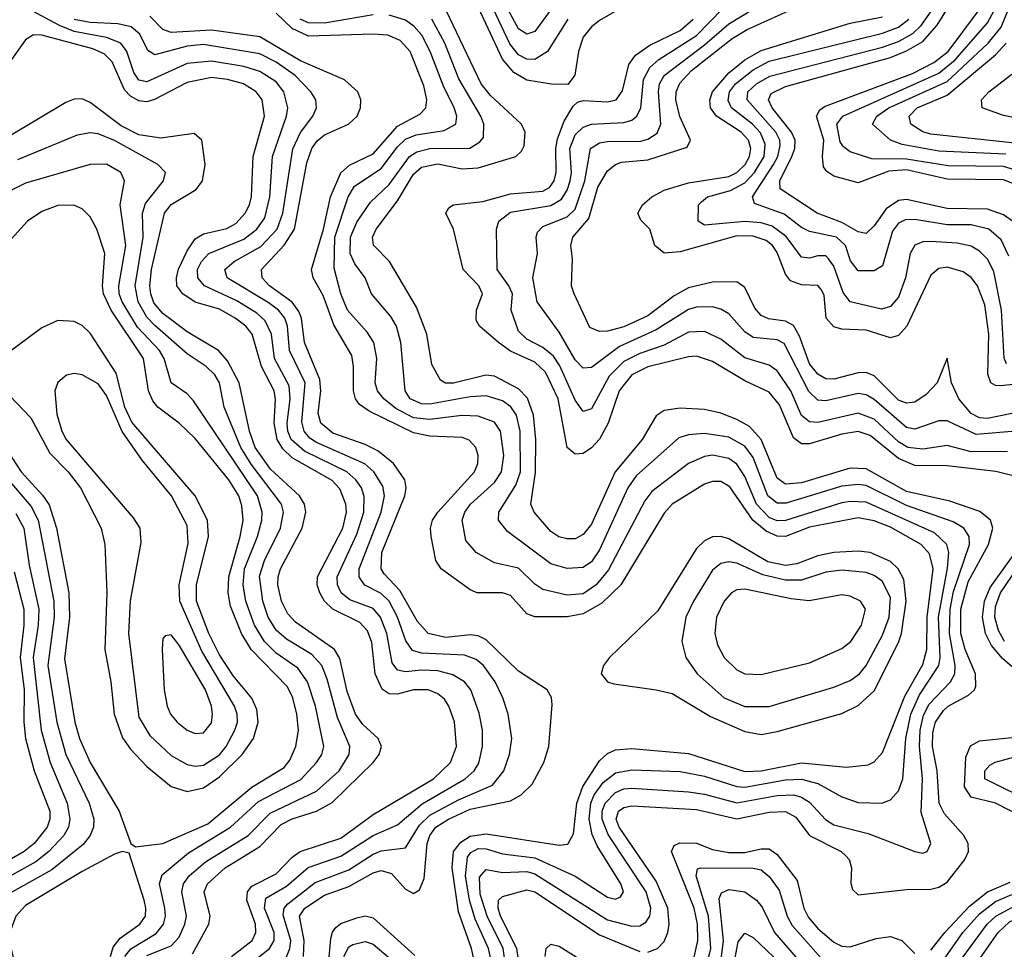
# Model space of a CAD drawing. Header units: inches. Extents: x 990535 to 1117859, y 769386 to 892122.
# Tile 268 of 656: x 1027075 to 1029512, y 872928 to 875228. Entities that reach past the tile are written whole.
import ezdxf

# ---------------------------------------------------------------- set-up
doc = ezdxf.new("R2010")
doc.units = ezdxf.units.IN
doc.header["$MEASUREMENT"] = 0
doc.layers.add('B0827', color=7, linetype='Continuous')

msp = doc.modelspace()

# ---------------------------------------------------------------- linework, layer by layer
at = {"layer": 'B0827', "color": 5}
for points, elevation in [([(1029550, 874853.2), (1029510, 874865.5), (1029373.2, 874866.8), (1029270, 874883.4), (1029184.3, 874884.3), (1029130, 874901.3), (1029113.5, 874913.5), (1029105.8, 874925.8), (1029097.2, 874970), (1029112.2, 874990), (1029350, 875096.5), (1029390.5, 875129.5), (1029470, 875220.5), (1029487.1, 875252.9), (1029504.5, 875310), (1029521.4, 875430)], 3460), ([(1028402.4, 875270), (1028350, 875199.3), (1028330, 875192.8), (1028310, 875206.2), (1028238.3, 875338.3)], 3640), ([(1028650, 875308.5), (1028510, 875226.5), (1028490, 875210.4), (1028470, 875184.8), (1028457.8, 875150), (1028449, 875091), (1028431.6, 875068.4), (1028391.1, 875068.9), (1028330, 875079.1), (1028297.8, 875097.8), (1028270.4, 875130.4), (1028204.8, 875270)], 3680), ([(1029515.4, 874895.4), (1029350, 874902.8), (1029259.3, 874919.3), (1029230.2, 874930.2), (1029185.2, 874970), (1029196.6, 874990), (1029226.1, 875010), (1029370, 875075.5), (1029471.6, 875170), (1029503.7, 875210), (1029544.2, 875310)], 3440), ([(1029519.6, 874159.6), (1029430, 874158.8), (1029370, 874174.8), (1029310, 874165.7), (1029272.8, 874170), (1029250, 874183.7), (1029190, 874240.1), (1029150, 874254.9), (1029050, 874231.5), (1029030, 874233), (1029010, 874248.7), (1028983.6, 874310), (1028950, 874359.3), (1028930, 874373.4), (1028870, 874391.7), (1028810, 874437.9), (1028770, 874456.6), (1028730, 874454.9), (1028670, 874422.9), (1028610, 874402.7), (1028570, 874382.3), (1028534, 874346), (1028490, 874265.5), (1028470, 874258.7), (1028450, 874287.1), (1028411.6, 874371.6), (1028395.9, 874395.9), (1028370, 874416.9), (1028330, 874437.5), (1028310, 874457.8), (1028291.5, 874510), (1028294.5, 874550), (1028286, 874570), (1028256.6, 874610), (1028255, 874710), (1028260.8, 874730), (1028290, 874751.9), (1028390, 874768.8), (1028415.8, 874784.2), (1028430, 874806.6), (1028437.8, 874830), (1028440.6, 874850), (1028436.9, 874910), (1028450, 874943.5), (1028470, 874962.4), (1028490, 874970.3), (1028570, 874974.1), (1028590, 874980.1), (1028602.2, 874990), (1028612, 875010), (1028619.2, 875080.8), (1028634.3, 875110), (1028657.1, 875130), (1028750.3, 875189.7), (1028847.7, 875290)], 3660), ([(1029542.4, 874722.4), (1029510, 874745.9), (1029470, 874759.8), (1029370, 874761.6), (1029270, 874783.1), (1029250, 874780.9), (1029219.7, 874760.3), (1029190, 874718.7), (1029170, 874699), (1029150, 874703.4), (1029110, 874726.4), (1029048.8, 874750), (1028957.5, 874810), (1028956.2, 874830), (1028985.8, 874890), (1028993.3, 874910), (1028994, 874930), (1028985.2, 874950), (1028937.5, 875010), (1028928.1, 875030), (1028934.5, 875045.6), (1028970, 875062.8), (1029230, 875135.2), (1029270, 875151), (1029310, 875174.5), (1029345.5, 875214.5), (1029392, 875290)], 3520), ([(1027630, 872880.1), (1027693.9, 872930), (1027705, 872950), (1027705.2, 872970), (1027681.3, 873030), (1027684.9, 873055.1), (1027735.3, 873084.7), (1027789.5, 873130.5), (1027870, 873158.8), (1027950, 873210.1), (1028010, 873236.1), (1028071.5, 873288.5), (1028177.4, 873350), (1028199.9, 873370), (1028211.5, 873388.5), (1028220.9, 873430), (1028220.3, 873470), (1028212.6, 873512.6), (1028191.7, 873570), (1028175.8, 873590), (1028147.1, 873607.1), (1028110, 873617.1), (1028070, 873619.2), (1028030, 873614.5), (1028010, 873618.9), (1027997.3, 873637.3), (1027983.9, 873710), (1027968.6, 873750), (1027950, 873771.3), (1027892.5, 873792.5), (1027870.6, 873810.6), (1027861.9, 873830), (1027861.3, 873850), (1027910, 873955.8), (1027927.4, 874010), (1027928.2, 874048.2), (1027920.9, 874070), (1027907.3, 874090), (1027884.8, 874110), (1027780.5, 874160.5), (1027747.3, 874190), (1027739.1, 874210), (1027737.4, 874230), (1027744.7, 874290), (1027742.2, 874322.2), (1027705.8, 874390), (1027698.6, 874450), (1027682.9, 874482.9), (1027661.9, 874501.9), (1027612.8, 874532.8), (1027532.4, 874570), (1027516.2, 874590), (1027515.5, 874610), (1027525.2, 874630), (1027543.3, 874650), (1027630, 874685.1), (1027662, 874710), (1027681.9, 874738.1), (1027694.5, 874790), (1027700.8, 874890), (1027735.9, 874990), (1027739.2, 875010), (1027729.3, 875050), (1027710, 875074.5), (1027670, 875100.1), (1027630, 875112.4), (1027550, 875126.2), (1027490, 875120.3), (1027390, 875074.7), (1027370, 875078.9), (1027357.8, 875097.8), (1027340.3, 875150), (1027325.4, 875170), (1027290, 875184.7), (1027210, 875199), (1027174.2, 875214.2), (1027083.1, 875263.1)], 3860), ([(1028630, 872921), (1028653.5, 872930), (1028670, 872947.7), (1028678.9, 872970), (1028682.4, 872990), (1028678.9, 873030), (1028650, 873097.1), (1028558.8, 873230), (1028551.4, 873250), (1028557.4, 873270), (1028570, 873279.2), (1028590, 873283.4), (1028750, 873274.1), (1028850, 873250.6), (1028930, 873267.9), (1028970, 873269.1), (1028995.5, 873255.5), (1029030, 873209.7), (1029108.4, 873170), (1029119.7, 873159.7), (1029127.8, 873150), (1029133.3, 873130), (1029132.1, 873092.1), (1029136, 873076), (1029150, 873063), (1029270, 873076.1), (1029330, 873076.6), (1029350, 873082), (1029370, 873093.9), (1029414.4, 873150), (1029423.1, 873170), (1029422.1, 873190), (1029411.3, 873210), (1029363.5, 873263.5), (1029350.8, 873290), (1029345.4, 873370), (1029334.2, 873430), (1029335.1, 873464.9), (1029341.8, 873490), (1029361.2, 873518.8), (1029373, 873530), (1029423.1, 873556.9), (1029437.6, 873570), (1029440.9, 873579.1), (1029440.3, 873610), (1029415.1, 873670), (1029404.3, 873710), (1029404, 873770), (1029422.7, 873837.3), (1029472.6, 873930), (1029483.6, 873970), (1029477.5, 873990), (1029451.1, 874011.1), (1029376.9, 874036.9), (1029270, 874061.3), (1029170, 874117), (1029130, 874118.8), (1029010, 874082.1), (1028970, 874079.4), (1028950, 874094.1), (1028910, 874189.5), (1028881.4, 874221.4), (1028850, 874239.5), (1028810, 874255.1), (1028770, 874263.9), (1028710, 874267.4), (1028670, 874261.1), (1028650, 874248.2), (1028616, 874190), (1028549.1, 874110), (1028490, 873980.4), (1028470, 873954.5), (1028450, 873944.2), (1028430, 873943.6), (1028409.1, 873949.1), (1028390, 873962.1), (1028348.5, 874010), (1028339.8, 874030), (1028351.8, 874108.2), (1028352.6, 874190), (1028346.9, 874250), (1028331.6, 874291.6), (1028310, 874314.6), (1028250, 874346), (1028229, 874349), (1028148.7, 874328.7), (1028129.2, 874329.2), (1028116.4, 874336.4), (1028095.6, 874375.6), (1028083.2, 874450), (1028057.1, 874517.1), (1027990.4, 874630), (1027950.6, 874670.6), (1027948.6, 874690), (1027957.2, 874710), (1028010, 874780.1), (1028050, 874846.6), (1028070, 874863.5), (1028110, 874871.4), (1028170, 874859.3), (1028210, 874862.1), (1028303, 874890), (1028317, 874903), (1028323.4, 874916.6), (1028326.2, 874950), (1028316.9, 874970), (1028240.7, 875040.7), (1028217.5, 875070), (1028130.8, 875250.8)], 3720), ([(1028432.1, 875230), (1028381.5, 875150), (1028350, 875130.3), (1028330, 875130.8), (1028310, 875141.4), (1028288.4, 875168.4), (1028240.8, 875270)], 3660), ([(1029530, 874209.2), (1029442.3, 874202.3), (1029370, 874236), (1029350, 874235.9), (1029290, 874214.8), (1029270, 874219.5), (1029190, 874288.9), (1029170, 874300.5), (1029150, 874303.6), (1029070, 874285), (1029050, 874287.2), (1029028, 874308), (1028966.8, 874426.8), (1028950, 874436.6), (1028890, 874441.9), (1028870, 874455.8), (1028830, 874500.5), (1028810, 874512.4), (1028790, 874517.6), (1028750, 874517.4), (1028730, 874511.6), (1028650, 874461), (1028559.9, 874420.1), (1028490, 874367.8), (1028470, 874366.2), (1028450, 874386.4), (1028410, 874455.4), (1028355.9, 874530), (1028344.9, 874590), (1028356.9, 874650), (1028353.4, 874690), (1028357, 874703), (1028370, 874716.5), (1028430, 874740.3), (1028450, 874759.9), (1028473.9, 874830), (1028487.5, 874910), (1028510, 874923.9), (1028530, 874927.3), (1028612.1, 874927.9), (1028630, 874932.8), (1028652.5, 874947.5), (1028661.7, 874970), (1028655.9, 875050), (1028658.9, 875070), (1028669.9, 875090), (1028770, 875166.4), (1028830, 875218.5), (1028915.5, 875270)], 3640), ([(1029530, 874253.9), (1029470, 874241.7), (1029450, 874243.6), (1029430, 874253.8), (1029399.4, 874290), (1029381.2, 874330), (1029370, 874390.9), (1029345.3, 874330), (1029318.7, 874301.3), (1029290, 874282.1), (1029270, 874279.2), (1029250, 874287), (1029190, 874347.5), (1029170, 874355.6), (1029150, 874355), (1029090, 874339.2), (1029070, 874339.7), (1029050, 874350.9), (1029030, 874376.9), (1029005.1, 874445.1), (1028990, 874472.1), (1028970, 874482.8), (1028928.2, 874488.2), (1028910, 874496.2), (1028894.4, 874514.4), (1028870, 874566.1), (1028850, 874579.4), (1028790, 874579.3), (1028730, 874564.9), (1028695, 874545), (1028630, 874495.8), (1028570, 874468.2), (1028530, 874457.3), (1028510, 874456.9), (1028486.6, 874466.6), (1028447.6, 874550), (1028440.7, 874570), (1028443.7, 874636.3), (1028439.4, 874670), (1028444.5, 874690), (1028483.4, 874736.6), (1028506.1, 874813.8), (1028530, 874854.2), (1028549.5, 874870.5), (1028564.4, 874875.6), (1028630, 874881.6), (1028727.4, 874912.6), (1028735.6, 874930), (1028708.5, 874988.5), (1028698.7, 875030), (1028699.7, 875050), (1028708.5, 875071.5), (1028737.7, 875102.3), (1028838, 875182), (1028875.7, 875204.3), (1028977.8, 875250)], 3620), ([(1029523.3, 874643.3), (1029503.7, 874683.7), (1029473.1, 874710), (1029430, 874720.6), (1029370, 874721.1), (1029290, 874733.7), (1029266.8, 874733.2), (1029250, 874725.3), (1029234.9, 874705.1), (1029210, 874619.1), (1029190, 874606.9), (1029150, 874607.2), (1029131.5, 874631.5), (1029118.6, 874670), (1029096.5, 874690), (1029030, 874704), (1029010, 874714.1), (1028967.3, 874747.3), (1028893.4, 874773.4), (1028888.9, 874790), (1028940.9, 874870), (1028951.5, 874890), (1028957, 874917), (1028956.3, 874930), (1028946.2, 874950), (1028875.1, 875030), (1028877.5, 875050), (1028898.7, 875070), (1028931.7, 875088.3), (1029210, 875160.4), (1029250, 875174.2), (1029285.6, 875194.4), (1029306, 875214), (1029331.5, 875250)], 3540), ([(1029566.7, 874810), (1029510, 874832.2), (1029370, 874833.9), (1029270, 874856.9), (1029226, 874854), (1029150, 874824.8), (1029090, 874841.2), (1029072.6, 874852.6), (1029064.6, 874864.6), (1029061.5, 874890), (1029064.9, 874930), (1029047.1, 874990), (1029055, 875005), (1029066.7, 875013.3), (1029284.4, 875095.6), (1029337.5, 875122.5), (1029372.6, 875150), (1029448.2, 875250)], 3480), ([(1027734.2, 872905.8), (1027744.3, 872930), (1027746.3, 872950), (1027727.4, 873012.6), (1027729.7, 873030), (1027739.2, 873040.8), (1027806.8, 873093.2), (1027890, 873125.1), (1027950, 873163.5), (1027970, 873171.7), (1028030, 873179.2), (1028064.8, 873235.2), (1028090, 873260.1), (1028161.6, 873298.4), (1028245.4, 873334.6), (1028273.8, 873370), (1028287.3, 873410), (1028292.8, 873450), (1028284.3, 873510), (1028271, 873550), (1028252.3, 873590), (1028223.4, 873630), (1028204.9, 873644.9), (1028176.2, 873656.2), (1028070, 873660.8), (1028047.4, 873667.4), (1028031.1, 873691.1), (1028010.7, 873750), (1027990, 873789.6), (1027970, 873808.5), (1027929.6, 873829.6), (1027920.9, 873840.9), (1027915.8, 873850), (1027915.6, 873870), (1027969.5, 874010), (1027977.8, 874050), (1027973.8, 874073.8), (1027951.9, 874110), (1027929.8, 874129.8), (1027810, 874182.5), (1027793.1, 874193.1), (1027779.1, 874210), (1027773.3, 874233.3), (1027782, 874330), (1027742.7, 874410), (1027737.8, 874470), (1027731.3, 874490), (1027715.6, 874510), (1027690, 874528.8), (1027589.2, 874590), (1027583, 874610), (1027606.5, 874630), (1027672.4, 874667.6), (1027712.8, 874710), (1027726.8, 874750), (1027751, 874909), (1027770.6, 874949.4), (1027800.5, 874990), (1027809.9, 875010), (1027808.1, 875030), (1027795.7, 875050), (1027757.1, 875090), (1027710, 875123.1), (1027670, 875143.8), (1027530, 875166.7), (1027490, 875163), (1027410, 875141.5), (1027392.2, 875152.2), (1027372.6, 875192.6), (1027351.1, 875211.1), (1027318.4, 875218.4), (1027250, 875221.1), (1027210, 875228.9)], 3840), ([(1027777.7, 872910), (1027779.3, 872950), (1027768.1, 873010), (1027781.4, 873030), (1027830, 873062.3), (1027890, 873083.7), (1027950, 873117.6), (1027970, 873123.1), (1027995.8, 873115.8), (1028030, 873076.6), (1028042.2, 873070), (1028050, 873066.1), (1028064.8, 873075.2), (1028076.6, 873103.4), (1028083.9, 873190), (1028090.4, 873210), (1028105.4, 873230), (1028136.5, 873250), (1028190, 873274.6), (1028290, 873295.9), (1028316.4, 873310), (1028343.2, 873336.8), (1028372.7, 873390), (1028385, 873430), (1028393.1, 873533.1), (1028391, 873551), (1028380.7, 873570), (1028310, 873616.6), (1028230, 873693.8), (1028210, 873703.8), (1028190, 873706.5), (1028130, 873700.1), (1028086, 873710), (1028059.5, 873739.5), (1028015.9, 873815.9), (1027977.4, 873857.4), (1027969.7, 873870), (1027971.5, 873910), (1028028.7, 874050), (1028031.9, 874070), (1028028.4, 874090), (1028000.3, 874130), (1027961.7, 874161.7), (1027930, 874177.6), (1027850, 874204.9), (1027820.4, 874230), (1027814.4, 874254.4), (1027820.2, 874310), (1027818.4, 874338.4), (1027779.9, 874430), (1027772.6, 874490), (1027766.5, 874506.5), (1027749.6, 874529.6), (1027693.5, 874570), (1027675.3, 874590), (1027673.4, 874610), (1027730, 874670.1), (1027755.8, 874710), (1027785.9, 874874.1), (1027798.4, 874910), (1027811.4, 874928.6), (1027830, 874943.6), (1027888.7, 874970), (1027910.3, 874990), (1027918.4, 875010), (1027919.4, 875030), (1027912.2, 875050), (1027879.3, 875079.3), (1027770, 875126.3), (1027670, 875185.9), (1027550, 875202.7), (1027450, 875196.6), (1027430, 875203.9), (1027397.5, 875237.5)], 3820), ([(1028202.1, 872890), (1028193.8, 872930), (1028161.1, 873021.1), (1028145.8, 873130), (1028149, 873170), (1028166.9, 873193.1), (1028190, 873207.7), (1028230, 873214), (1028410, 873186.1), (1028432.1, 873187.9), (1028445.8, 873214.2), (1028453.8, 873290), (1028468.7, 873331.3), (1028510, 873394.3), (1028530, 873412.9), (1028550, 873421.6), (1028590, 873425.1), (1028730, 873413), (1028870, 873368.5), (1028910, 873369.9), (1029010, 873389.8), (1029121.5, 873378.5), (1029175.2, 873384.8), (1029190, 873391.8), (1029210, 873414.8), (1029265.3, 873554.7), (1029310, 873632.9), (1029320.1, 873670), (1029321.1, 873750), (1029335.8, 873870), (1029326.8, 873906.8), (1029306, 873930), (1029230, 873973.1), (1029190, 873988.4), (1029150, 873995.9), (1029030, 873972.4), (1028970, 873949.4), (1028950, 873950.2), (1028922.6, 873962.6), (1028889.8, 873989.8), (1028832.7, 874072.7), (1028810, 874085.9), (1028790, 874085.6), (1028770, 874079), (1028690, 874029.5), (1028670, 874007.3), (1028562.6, 873830), (1028515.6, 873784.4), (1028470, 873758.5), (1028430, 873751.2), (1028350, 873750.7), (1028330, 873758.3), (1028290, 873803.4), (1028270, 873810.2), (1028207.6, 873810), (1028190, 873817.9), (1028118.4, 873870), (1028105.2, 873890), (1028093.3, 873950), (1028091.6, 873970), (1028096.8, 873990), (1028109.9, 874010), (1028200.5, 874110), (1028209.1, 874130), (1028210.3, 874150), (1028203.9, 874170), (1028187.6, 874187.6), (1028170, 874194.9), (1028090, 874197.5), (1028050, 874205.9), (1027939.9, 874259.9), (1027916.1, 874276.1), (1027906.6, 874290), (1027901.4, 874310), (1027901.6, 874370), (1027897.1, 874397.1), (1027853, 874473), (1027826.2, 874546.2), (1027801.7, 874590), (1027797.2, 874610), (1027827.1, 874710), (1027844.4, 874790), (1027870.1, 874849.9), (1027891.2, 874868.8), (1027950, 874896.1), (1028010, 874964.6), (1028065.4, 874994.6), (1028080.1, 875010), (1028082.7, 875030), (1028075.6, 875064.4), (1028041.8, 875150), (1028017.1, 875177.1), (1027986, 875190), (1027950, 875192.9), (1027790, 875187.6), (1027750, 875206.5), (1027710, 875244.5)], 3780), ([(1027950, 875240.5), (1027830, 875219.6), (1027790, 875220.4), (1027769.7, 875230)], 3760), ([(1028244.2, 872890), (1028235.6, 872930), (1028202.4, 873002.4), (1028188.2, 873050), (1028178.7, 873110), (1028183.8, 873156.2), (1028191.9, 873168.1), (1028210, 873177.4), (1028230, 873177.1), (1028270, 873164), (1028350, 873154.3), (1028449.5, 873109.5), (1028530, 873056.9), (1028550, 873051.9), (1028561.9, 873058.1), (1028569.9, 873070), (1028563, 873090), (1028504.4, 873184.4), (1028492.1, 873212.1), (1028484.2, 873250), (1028488.8, 873290), (1028497.2, 873310), (1028519.4, 873340.6), (1028550, 873365.2), (1028590, 873372), (1028710, 873367.8), (1028770, 873356.7), (1028850, 873330.9), (1028869.5, 873329.5), (1028970, 873347.4), (1029010, 873349), (1029050, 873338.6), (1029110, 873305.2), (1029150, 873291.4), (1029209, 873290), (1029230, 873298.4), (1029250, 873320.5), (1029261, 873350), (1029268, 873450), (1029280.7, 873510), (1029302, 873558), (1029349.8, 873630.2), (1029352.9, 873650), (1029348.6, 873750), (1029371.4, 873871.4), (1029374.5, 873910), (1029369.3, 873930), (1029338.6, 873958.6), (1029170, 874034.3), (1029130, 874036.6), (1029110, 874032.7), (1028970, 873989.5), (1028950, 873988.6), (1028930, 873996.6), (1028898.5, 874030), (1028870, 874098.2), (1028850, 874128.6), (1028830, 874142.8), (1028790, 874150.7), (1028770, 874147.8), (1028730, 874129.9), (1028639.4, 874060.6), (1028622.5, 874037.5), (1028532.7, 873867.3), (1028502.2, 873830), (1028470, 873808.1), (1028430, 873804.2), (1028370, 873818.8), (1028350, 873831.7), (1028310, 873871.3), (1028250, 873884.5), (1028204.7, 873910), (1028179.6, 873939.6), (1028170.4, 873990), (1028176.7, 874010), (1028190.7, 874030), (1028250, 874083.5), (1028267.6, 874110), (1028273, 874150), (1028265.2, 874210), (1028250, 874232.5), (1028210, 874247.1), (1028169.2, 874249.2), (1028090, 874239.3), (1028050, 874243.5), (1028006.1, 874266.1), (1027976.2, 874290), (1027961.1, 874310), (1027955.3, 874330), (1027959.5, 874390), (1027952, 874430), (1027935.6, 874455.6), (1027886.6, 874510), (1027870, 874549.8), (1027853.8, 874613.8), (1027855.6, 874690), (1027888.1, 874790), (1027903.7, 874816.3), (1027970, 874860.3), (1028010, 874913.6), (1028030, 874932.9), (1028056.4, 874943.6), (1028125.6, 874954.4), (1028154.8, 874970), (1028156.9, 874990), (1028150.5, 875010), (1028124.3, 875064.3), (1028091.5, 875150), (1028070.1, 875190.1), (1028051.8, 875211.8), (1028030, 875227.1), (1027990, 875239.6)], 3760), ([(1028285.8, 872830), (1028271.7, 872930), (1028232.3, 873010), (1028215.2, 873064.8), (1028213.3, 873106.7), (1028230, 873125.3), (1028270, 873117.9), (1028330, 873120.7), (1028350, 873114.9), (1028530, 873001.1), (1028590, 872985.1), (1028610, 872986.2), (1028625.1, 872994.9), (1028634.7, 873010), (1028637.1, 873030), (1028625.6, 873070), (1028531.9, 873211.9), (1028516.4, 873250), (1028516.7, 873270), (1028524, 873290), (1028550, 873316.2), (1028570, 873324.9), (1028590, 873327.2), (1028730, 873317.8), (1028770, 873312.2), (1028850, 873290.8), (1028950, 873308.6), (1028990.2, 873310.2), (1029010, 873304.9), (1029030, 873292.5), (1029069, 873249), (1029090, 873235.9), (1029174.9, 873214.9), (1029290, 873170.2), (1029310, 873166.4), (1029320.7, 873170), (1029329.8, 873190), (1029306.3, 873266.3), (1029309.7, 873350), (1029302, 873430), (1029303.2, 873470), (1029312.2, 873507.8), (1029325.5, 873534.5), (1029378.3, 873590), (1029389.2, 873610), (1029390.4, 873630), (1029376, 873710), (1029377.4, 873770), (1029386.4, 873813.6), (1029425.4, 873930), (1029425.1, 873950), (1029411.2, 873970), (1029385.5, 873985.5), (1029270, 874026.2), (1029170, 874075.5), (1029150, 874078.4), (1029110, 874074.2), (1028972.3, 874032.3), (1028950, 874032), (1028927, 874050), (1028890, 874144.9), (1028870, 874173.2), (1028830, 874195.1), (1028770, 874204.8), (1028730, 874201.5), (1028706.6, 874193.4), (1028600.6, 874099.4), (1028580.1, 874070), (1028510, 873916.4), (1028490, 873887.2), (1028470, 873872.6), (1028430, 873870.3), (1028390, 873882.3), (1028282.2, 873962.2), (1028260.6, 873990), (1028261, 874010), (1028303.5, 874076.5), (1028314.3, 874110), (1028313.9, 874210), (1028304.5, 874250), (1028290.8, 874270.8), (1028270, 874285.4), (1028230, 874297.7), (1028190, 874295.5), (1028090, 874277.1), (1028070, 874277.7), (1028041.7, 874290), (1028028.9, 874310), (1028018.2, 874430), (1028008, 874470), (1027993.6, 874493.6), (1027946.2, 874550), (1027929.9, 874590), (1027904.6, 874624.6), (1027893.4, 874650), (1027894, 874690), (1027910, 874727.3), (1027943.3, 874776.7), (1027990, 874820.8), (1028039.9, 874890), (1028058.3, 874901.7), (1028090, 874909.3), (1028189.1, 874910.9), (1028214.2, 874925.8), (1028222.7, 874937.3), (1028223.8, 874970), (1028216.7, 874990), (1028161.9, 875081.9), (1028127.5, 875170), (1028095.4, 875230)], 3740), ([(1029530, 874100.3), (1029490.6, 874110.6), (1029370, 874124.8), (1029290, 874125.5), (1029250, 874142.6), (1029179.7, 874199.7), (1029150, 874209.3), (1029110, 874202.6), (1029030, 874178.8), (1029010, 874178.9), (1028990, 874194.1), (1028955.7, 874275.7), (1028930, 874306.7), (1028870, 874334.6), (1028790, 874382.4), (1028750, 874395.5), (1028730, 874394.6), (1028630, 874369.3), (1028590.3, 874349.7), (1028558.7, 874310), (1028531.7, 874230), (1028510, 874190.7), (1028490, 874168.7), (1028470, 874155.2), (1028450, 874153.4), (1028430, 874170), (1028407.7, 874290), (1028376.5, 874356.5), (1028350, 874381.3), (1028290, 874408.5), (1028259.9, 874430), (1028213.3, 874470), (1028204.7, 874484.7), (1028205.9, 874510), (1028221, 874550), (1028211.9, 874570), (1028172.6, 874610), (1028148.8, 874710), (1028129.9, 874750), (1028137.3, 874762.7), (1028148.3, 874770), (1028221.6, 874778.4), (1028290, 874797.6), (1028370, 874804.1), (1028386.4, 874813.6), (1028398.1, 874830), (1028403.2, 874850), (1028402, 874910), (1028406.4, 874933.6), (1028423, 874977), (1028445.3, 875014.7), (1028455.9, 875024.1), (1028470, 875028.2), (1028530, 875025), (1028551.5, 875030), (1028567.2, 875052.8), (1028582.4, 875117.6), (1028599.2, 875140.8), (1028634.3, 875165.7), (1028710, 875201.7), (1028741.6, 875230)], 3680), ([(1029590, 874331.2), (1029502.6, 874322.6), (1029490, 874322.9), (1029478.5, 874330), (1029471, 874351), (1029473.2, 874450), (1029463.2, 874523.2), (1029445.2, 874570), (1029430, 874590.7), (1029410, 874604.8), (1029370, 874616.1), (1029350, 874613), (1029330, 874596.5), (1029270.6, 874470), (1029250, 874446.6), (1029230, 874441.6), (1029170, 874460), (1029110, 874462.6), (1029090, 874468.1), (1029070.7, 874490), (1029066, 874546), (1029059.6, 874559.6), (1029050, 874570.3), (1029010, 874572.1), (1028982.6, 874582.6), (1028970, 874599), (1028950, 874652.4), (1028938.3, 874670), (1028922.3, 874682.3), (1028890, 874692.4), (1028850, 874693.2), (1028710, 874654), (1028670.4, 874650.4), (1028647.4, 874670), (1028634.8, 874710), (1028612.5, 874732.5), (1028605.2, 874750), (1028616.6, 874770), (1028639.5, 874790), (1028670, 874806.7), (1028730, 874825.1), (1028830, 874840.5), (1028850, 874850.5), (1028870.3, 874870), (1028881.3, 874890), (1028884.9, 874910), (1028878.9, 874930), (1028860.6, 874950), (1028799.2, 874990), (1028785, 875010), (1028782.9, 875030), (1028789.5, 875050), (1028830, 875097.3), (1028870, 875129.1), (1028910, 875152.3), (1029130, 875219.5), (1029210, 875235.6)], 3580), ([(1029517, 874377), (1029511, 874391), (1029504.4, 874510), (1029485.5, 874605.5), (1029470, 874635.8), (1029450, 874655.6), (1029430, 874667.7), (1029395.5, 874675.5), (1029330, 874679.8), (1029310, 874679.1), (1029290, 874670.8), (1029279.1, 874650), (1029267.4, 874590), (1029250, 874542.2), (1029230, 874518.4), (1029208.2, 874511.8), (1029130, 874529.9), (1029113.2, 874553.2), (1029090, 874618.4), (1029077, 874637), (1029070, 874643.7), (1029050, 874644.2), (1029030, 874638.3), (1029010, 874641), (1028971.9, 874691.9), (1028937.6, 874717.6), (1028910, 874725.7), (1028870, 874728.7), (1028770, 874720.1), (1028754.3, 874730), (1028754.7, 874770), (1028762.3, 874777.7), (1028777.5, 874790), (1028834.5, 874805.5), (1028870, 874824.4), (1028893.5, 874850), (1028917.2, 874890), (1028920.4, 874920.4), (1028908.3, 874948.3), (1028888.4, 874970), (1028836.7, 875010), (1028828.1, 875028.1), (1028831.9, 875050), (1028846.4, 875070), (1028890, 875104.3), (1028930, 875125.5), (1029210, 875195), (1029250.3, 875210), (1029275.4, 875230)], 3560), ([(1027599.8, 872910), (1027650.5, 872950), (1027660.1, 872970), (1027659, 872990), (1027637.3, 873050), (1027639.2, 873070), (1027650, 873084.6), (1027710, 873115), (1027750, 873156.5), (1027769.5, 873170.5), (1027870, 873203.3), (1027950, 873261.7), (1028099.5, 873350), (1028141.4, 873390), (1028156.2, 873430), (1028151, 873491), (1028137.6, 873530), (1028126.7, 873546.7), (1028110, 873560.3), (1028086, 873570), (1028050, 873570.4), (1028010, 873559.6), (1027990, 873560.5), (1027972, 873572), (1027954.8, 873610), (1027947.2, 873687.2), (1027936.3, 873716.3), (1027916.8, 873736.8), (1027849.9, 873770), (1027829.9, 873790), (1027818, 873810), (1027811.8, 873830), (1027812.5, 873850), (1027875.1, 873970), (1027883.7, 874010), (1027882.5, 874030), (1027867.5, 874067.5), (1027848.5, 874088.5), (1027750, 874143.9), (1027726.8, 874166.8), (1027712.3, 874190), (1027705.2, 874230), (1027708.5, 874288.5), (1027704.8, 874310), (1027673.9, 874370), (1027650.6, 874450.6), (1027634.8, 874470), (1027608.4, 874490), (1027570, 874512.2), (1027509.6, 874529.6), (1027479.1, 874550), (1027464.7, 874570), (1027463.3, 874590), (1027468.6, 874611.4), (1027490, 874656.5), (1027510, 874685.8), (1027530, 874698.7), (1027588.3, 874711.7), (1027610, 874724.4), (1027633.6, 874750), (1027643.8, 874770), (1027649.4, 874790.6), (1027653.3, 874890), (1027681.2, 874990), (1027675.5, 875030), (1027660.7, 875050), (1027629.4, 875069.4), (1027590, 875080.8), (1027550, 875085), (1027490, 875073.1), (1027409.3, 875030.7), (1027390, 875025.2), (1027370, 875027.3), (1027350, 875038.9), (1027335.1, 875055.1), (1027304.4, 875124.4), (1027284.3, 875144.3), (1027256.1, 875156.1), (1027130, 875189.9), (1027109.3, 875190.7), (1027090, 875179), (1027055.3, 875130)], 3880), ([(1029530, 874923.7), (1029330, 874945.1), (1029310, 874951.3), (1029280.7, 874970), (1029276, 874990), (1029296.4, 875010), (1029370, 875042), (1029490, 875141.5), (1029516, 875170)], 3420), ([(1029610, 874970.5), (1029510, 874991.2), (1029457.2, 875010), (1029455.7, 875030), (1029473.1, 875050), (1029530, 875093.5)], 3380), ([(1027503, 872917), (1027543.7, 872990), (1027546.7, 873010), (1027531.9, 873070), (1027539.9, 873090), (1027584.2, 873130), (1027670, 873182.3), (1027722.7, 873237.3), (1027750, 873250.8), (1027810, 873270), (1027848.3, 873291.7), (1027949.9, 873390), (1027965.3, 873410), (1027970.5, 873430), (1027962.2, 873450), (1027924.7, 873484.7), (1027906.5, 873510), (1027885.9, 873565.9), (1027867.5, 873647.5), (1027854.6, 873670), (1027757.8, 873737.8), (1027738.6, 873758.6), (1027723.3, 873790), (1027714.4, 873830), (1027715, 873850), (1027720.5, 873870), (1027774.8, 873970), (1027783.4, 874010), (1027780.4, 874030), (1027768.1, 874050), (1027695.9, 874115.9), (1027658.1, 874170), (1027644.1, 874210), (1027618.6, 874330), (1027590, 874384.6), (1027567.1, 874410), (1027490, 874456.3), (1027430, 874501.3), (1027407.8, 874527.8), (1027399.6, 874550), (1027397.1, 874570), (1027401.5, 874610), (1027433.5, 874750), (1027450, 874771.3), (1027511.8, 874808.2), (1027528.1, 874830), (1027534.1, 874870), (1027526.4, 874930), (1027506.8, 874946.8), (1027425, 874935), (1027370, 874943.7), (1027326.2, 874966.2), (1027250, 875023.2), (1027230, 875032.7), (1027210, 875031.6), (1027190, 875023.2), (1027050, 874939.9)], 3920), ([(1027390, 872912.7), (1027450, 872936.4), (1027470, 872958), (1027484.5, 872990), (1027488.1, 873010), (1027476.7, 873070), (1027481.2, 873090), (1027494.9, 873110), (1027535.6, 873144.4), (1027641, 873210), (1027695.1, 873264.9), (1027810, 873319.8), (1027865.8, 873370), (1027890.6, 873410), (1027892.3, 873430), (1027861.7, 873501.7), (1027836.3, 873596.3), (1027822.9, 873630), (1027798, 873658), (1027735.4, 873695.4), (1027710, 873717.9), (1027690.2, 873750), (1027677.2, 873790), (1027668.8, 873851.2), (1027681.1, 873890), (1027720.9, 873970), (1027728.1, 874010), (1027723.3, 874030), (1027648.2, 874128.2), (1027623, 874170), (1027581.2, 874270), (1027570.2, 874330), (1027558.6, 874350), (1027537.2, 874370), (1027490, 874401.5), (1027410, 874471.8), (1027390, 874492.3), (1027368.6, 874530), (1027361.1, 874570), (1027381.4, 874690), (1027379.4, 874750), (1027386.4, 874773.6), (1027431.6, 874830), (1027436.5, 874850), (1027417, 874870), (1027310, 874929.4), (1027270, 874945.6), (1027250, 874948.2), (1027217.7, 874942.3), (1027070, 874881.4)], 3940), ([(1027335.9, 872910), (1027350.3, 872929.7), (1027412.9, 872967.1), (1027431.5, 872990), (1027436.3, 873010), (1027434.8, 873030), (1027421.5, 873090), (1027427.9, 873112.1), (1027493.5, 873166.5), (1027597.5, 873230), (1027666.1, 873293.9), (1027771.3, 873348.7), (1027809.9, 873390), (1027823, 873410), (1027827.9, 873430), (1027807.5, 873530), (1027788, 873590), (1027763.6, 873623.6), (1027710, 873661), (1027681.1, 873690), (1027656.6, 873730), (1027634.8, 873790), (1027628.3, 873830), (1027632.1, 873870), (1027663.7, 873950), (1027674.5, 873990), (1027675.8, 874010), (1027663.9, 874050), (1027505.5, 874285.5), (1027490, 874303), (1027449.9, 874329.9), (1027433.3, 874390), (1027421.1, 874410), (1027367.2, 874467.2), (1027329, 874530), (1027321.8, 874550), (1027321.1, 874570), (1027338.5, 874670), (1027323.7, 874770), (1027334.4, 874830), (1027325.6, 874850), (1027290, 874871.1), (1027250, 874870.3), (1027090, 874823.6), (1027050, 874803.8)], 3960), ([(1027036, 874176), (1027079, 874110), (1027132.3, 874052.3), (1027148, 874028), (1027166.8, 873970), (1027196.8, 873810), (1027199, 873750), (1027186.6, 873646.6), (1027212.2, 873490), (1027223.5, 873450), (1027250, 873390.6), (1027321.7, 873270), (1027350.2, 873190.2), (1027361.8, 873181.8), (1027430, 873189.7), (1027541.2, 873238.8), (1027650, 873329.4), (1027730, 873378.4), (1027744.2, 873395.8), (1027759, 873430), (1027765.1, 873470), (1027761.5, 873510), (1027751.2, 873550), (1027737.8, 873577.8), (1027648.4, 873670), (1027624.3, 873710), (1027597.5, 873777.5), (1027591.1, 873810), (1027592.8, 873850), (1027621.4, 873950), (1027628.1, 873990), (1027625.3, 874025.3), (1027617.6, 874050), (1027593.3, 874090), (1027510, 874192.4), (1027470, 874230.3), (1027417.2, 874270), (1027405, 874285), (1027394.4, 874310), (1027382.2, 874390), (1027301.7, 874510), (1027282.6, 874550), (1027280.1, 874570), (1027286.1, 874650), (1027266.7, 874710), (1027250, 874741), (1027230, 874760.5), (1027209.5, 874769.5), (1027170, 874769), (1027130, 874754), (1027095, 874730), (1027021.5, 874650)], 3980), ([(1027050, 874298.4), (1027103.1, 874243.1), (1027150, 874155.7), (1027195.2, 874110), (1027225.8, 874070), (1027276.9, 873970), (1027286.4, 873930), (1027291.2, 873811.2), (1027285.8, 873670), (1027300.8, 873590), (1027309, 873510), (1027330, 873451.3), (1027350, 873423), (1027390, 873380.9), (1027450, 873330.8), (1027490, 873318.5), (1027530, 873327.3), (1027570, 873355.2), (1027625.8, 873410), (1027654.1, 873450), (1027665.8, 873490), (1027661.9, 873521.9), (1027650, 873549.9), (1027604.3, 873604.3), (1027570, 873656.4), (1027543.2, 873710), (1027513.3, 873790), (1027513, 873830), (1027542.7, 873950), (1027540.3, 873990), (1027509.4, 874050), (1027352.7, 874232.7), (1027335.9, 874270), (1027313.9, 874353.9), (1027250, 874453), (1027230, 874472.1), (1027210, 874482), (1027170, 874483.9), (1027130, 874466.2), (1027040.5, 874399.5)], 4020), ([(1027050, 874086.2), (1027103.6, 874023.6), (1027120.9, 873990), (1027159.6, 873790), (1027160.4, 873750), (1027145.1, 873630), (1027167.3, 873490), (1027189.9, 873409.9), (1027247.2, 873290), (1027258.6, 873250), (1027257.7, 873230), (1027250.1, 873210), (1027232.9, 873187.1), (1027155.2, 873124.8), (1027050, 873066.4)], 3960), ([(1027066.2, 874006.2), (1027085.6, 873970), (1027098.8, 873878.8), (1027123, 873770), (1027121.5, 873730), (1027108.6, 873650), (1027128.4, 873470), (1027150.7, 873390), (1027192.9, 873290), (1027199.4, 873250), (1027195.9, 873230), (1027185.1, 873210), (1027147.7, 873170), (1027115.2, 873144.8), (1027012.2, 873087.8)], 3940), ([(1029550, 873610.5), (1029507.4, 873647.4), (1029479.8, 873679.8), (1029465.1, 873710), (1029458, 873750), (1029462.7, 873790), (1029476.8, 873823.2), (1029567.8, 873950)], 3680), ([(1027062, 873862), (1027086, 873770), (1027086.1, 873730), (1027076.4, 873650), (1027086.4, 873570), (1027085.5, 873490), (1027089.6, 873450), (1027111.4, 873370), (1027150, 873270), (1027150.3, 873250), (1027143.7, 873230), (1027111.4, 873190), (1027086.5, 873170), (1026974.5, 873105.5)], 3920), ([(1029512.2, 873690), (1029497.1, 873717.1), (1029488.2, 873750), (1029490, 873776.3), (1029502.7, 873810), (1029545.8, 873874.2)], 3660), ([(1029555.8, 873255.8), (1029490, 873289.9), (1029430, 873304.2), (1029413.3, 873330), (1029416.4, 873403.6), (1029428.1, 873431.9), (1029450, 873443.7), (1029530, 873452.4)], 3680), ([(1029588.4, 873288.4), (1029463.2, 873350), (1029463.3, 873370), (1029476.3, 873383.7), (1029488.9, 873391.1), (1029550, 873407.5)], 3660), ([(1028740, 872890), (1028753.8, 872950), (1028752.5, 872990), (1028744.4, 873030), (1028688.3, 873170), (1028695, 873185), (1028708.5, 873191.5), (1028750, 873190.5), (1028790, 873175.5), (1028830, 873167.4), (1028870, 873167.7), (1028910, 873176.9), (1028930, 873176.7), (1028950, 873162.4), (1028998.8, 873098.8), (1029015.4, 873030), (1029027.2, 873007.2), (1029050, 872979.4), (1029090, 872945.7), (1029110, 872935.8), (1029130, 872934.6), (1029194.9, 872954.9), (1029230, 872959.9), (1029258, 872950), (1029290, 872917.5)], 3680), ([(1027300.4, 872910), (1027306.6, 872933.4), (1027323.9, 872956.1), (1027372.5, 872990), (1027386.4, 873010), (1027387.8, 873030), (1027383.1, 873050), (1027346, 873166), (1027330, 873169.8), (1027310, 873163.8), (1027230, 873121), (1027090, 873036.3), (1027065.6, 873010), (1027051, 872970), (1027049.8, 872950), (1027068, 872870)], 3980), ([(1028770.9, 872869.1), (1028785.3, 872930), (1028779.8, 873010), (1028749.5, 873110), (1028752.9, 873127.1), (1028759.7, 873130), (1028890, 873129.2), (1028910, 873125.2), (1028930, 873108), (1028954.4, 873074.4), (1028974.7, 873010), (1028986.9, 872986.9), (1029071.6, 872891.6)], 3660), ([(1029330, 872925.8), (1029364.7, 872970), (1029425.5, 873034.5), (1029470, 873070.4), (1029526.1, 873093.9)], 3680), ([(1028320.4, 872830), (1028305.3, 872930), (1028265.3, 873010), (1028259.7, 873030), (1028260.6, 873050), (1028270, 873058.5), (1028330, 873074.9), (1028350, 873070.5), (1028510, 872964), (1028610, 872922.5)], 3720), ([(1028807.2, 872870), (1028816.9, 872950), (1028806.5, 873053.5), (1028811.8, 873068.2), (1028830, 873076.3), (1028870, 873070.1), (1028898.8, 873050), (1028912.6, 873032.6), (1028943.2, 872970), (1029050, 872845.6)], 3640), ([(1029350, 872884.6), (1029409.3, 872970), (1029450, 873015.9), (1029490, 873046.4), (1029530, 873063.7)], 3660), ([(1027833.7, 872826.3), (1027845.5, 872954.5), (1027849.2, 872970.8), (1027858.1, 872981.9), (1027870, 872991.7), (1027910, 873006.4), (1027930, 873010.9), (1027950, 873005.7), (1028053.1, 872913.1)], 3780), ([(1029366, 872850), (1029469.5, 872990), (1029490.5, 873010), (1029530, 873031.7)], 3640), ([(1029386.6, 872813.4), (1029496.7, 872970), (1029524.2, 872995.8), (1029550, 873007.8), (1029630, 873014.7), (1029665.3, 873005.3), (1029680.8, 872990), (1029695.4, 872950), (1029710, 872927.9)], 3620), ([(1028834.9, 872850), (1028853.4, 872946.6), (1028870, 872968), (1028890, 872957.6), (1028976.1, 872876.1)], 3620), ([(1027877.8, 872910), (1027890, 872933.9), (1027899.6, 872940.4), (1027930, 872947.7), (1027950, 872940.7), (1027988.4, 872908.4)], 3760), ([(1028375.5, 872910), (1028377.8, 872930), (1028390, 872941), (1028410, 872936.2), (1028490, 872886)], 3680)]:
    msp.add_lwpolyline(points, dxfattribs=dict(at, elevation=elevation))
for points, elevation in [([(1027210, 874352.7), (1027191.4, 874348.6), (1027169.5, 874330.5), (1027162.1, 874310), (1027167.5, 874252.5), (1027179.7, 874210), (1027190.4, 874190), (1027356.1, 873996.1), (1027372.6, 873970), (1027375, 873935), (1027349.2, 873790.8), (1027345, 873710), (1027370, 873502.6), (1027397.4, 873457.4), (1027450, 873407.7), (1027490, 873385.4), (1027510, 873381.4), (1027530, 873383.9), (1027570, 873409.5), (1027586.1, 873430), (1027608.2, 873470), (1027614.1, 873490), (1027613.8, 873510), (1027607.1, 873530), (1027526, 873666), (1027471.6, 873790), (1027470.2, 873830), (1027492.1, 873932.1), (1027490, 873976.8), (1027451.2, 874050), (1027378.9, 874138.9), (1027329.3, 874209.3), (1027290, 874298.8), (1027270, 874327.5), (1027230, 874349.9)], 4040), ([(1028810, 873949.6), (1028790, 873948.5), (1028770, 873939.3), (1028750, 873919.9), (1028654.5, 873765.5), (1028535, 873650), (1028520.2, 873630), (1028514.6, 873610), (1028530.2, 873590.2), (1028545.3, 873585.3), (1028650, 873570.6), (1028690, 873560.8), (1028784.5, 873504.5), (1028870, 873466.9), (1028910, 873459.5), (1028950, 873467.3), (1029110, 873511.8), (1029150, 873531.1), (1029190, 873567.7), (1029250, 873687.7), (1029257.2, 873710), (1029268.9, 873790), (1029263.3, 873843.3), (1029249.5, 873869.5), (1029230, 873887.6), (1029179.8, 873910), (1029150, 873913.4), (1029089.9, 873909.9), (1029050, 873901.7), (1028998.4, 873881.6), (1028970, 873878), (1028927, 873887), (1028830, 873944.2)], 3820), ([(1028830, 873887.3), (1028810, 873882.5), (1028790, 873866.7), (1028742.3, 873790), (1028724.1, 873750), (1028714.2, 873690), (1028723.8, 873650), (1028752, 873610), (1028818.4, 873550), (1028870, 873528.8), (1028930, 873529), (1029090, 873576.9), (1029130, 873592.9), (1029153.2, 873610), (1029170, 873630.6), (1029210, 873705.6), (1029227.2, 873750), (1029230, 873797.7), (1029210, 873838.1), (1029190, 873853.1), (1029170, 873860.2), (1029110, 873865.9), (1029070, 873861), (1029010, 873841.3), (1028970, 873841.8), (1028914.6, 873854.6), (1028850, 873883.6)], 3840), ([(1028870, 873819.2), (1028850, 873817.6), (1028836.8, 873810), (1028818.9, 873790), (1028799.7, 873750), (1028795.3, 873710), (1028801.9, 873681.9), (1028818.7, 873650), (1028850, 873619.5), (1028870, 873609.6), (1028910, 873608.2), (1029030, 873637.2), (1029110, 873672.2), (1029131.8, 873690), (1029158.6, 873730), (1029168, 873770), (1029156.1, 873790), (1029130, 873802.2), (1029110, 873805.2), (1029029.2, 873790.8), (1028984.6, 873795.4)], 3860), ([(1027450, 873706.2), (1027435.8, 873704.2), (1027430, 873697.2), (1027428, 873670), (1027432.6, 873570), (1027440.1, 873530), (1027448.6, 873510), (1027464.8, 873490), (1027490, 873470.1), (1027510, 873462.4), (1027530, 873464.2), (1027550, 873488.3), (1027552.6, 873510), (1027549.9, 873530), (1027535.1, 873570), (1027470, 873680.6)], 4060)]:
    msp.add_lwpolyline(points, close=True, dxfattribs=dict(at, elevation=elevation))

doc.saveas('drawing.dxf')
